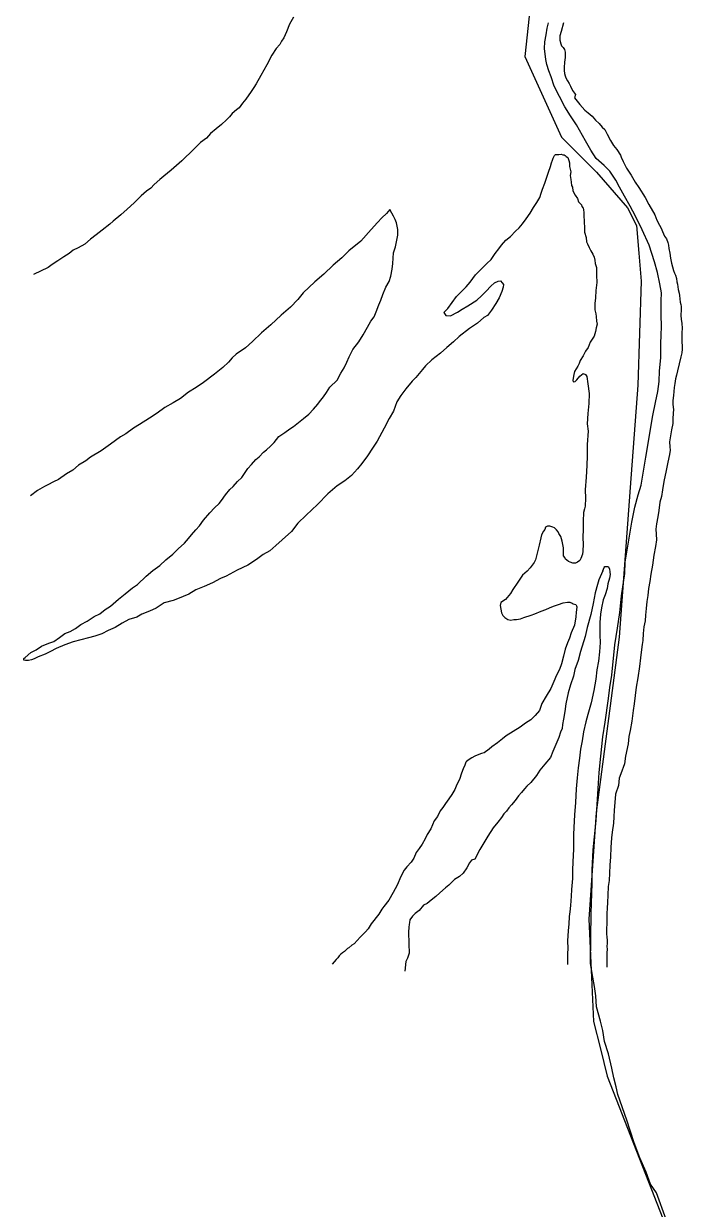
# Model space of a CAD drawing. Extents: x 1370567 to 1373900, y 377514 to 379648.
# Drawn here: x 1370754.17 to 1370770.38, y 379466.13 to 379495.29 of the extents above; entities that cross this region are included whole.
import ezdxf

# ---------------------------------------------------------------- set-up
doc = ezdxf.new("R2010")
doc.units = 0
doc.layers.add('Default', color=7, linetype='Continuous')

msp = doc.modelspace()

# ---------------------------------------------------------------- linework, layer by layer
at = {"layer": 'Default'}
for points in [[(1370760.81, 379495.455), (1370760.712, 379495.284), (1370760.643, 379495.093), (1370760.575, 379494.943), (1370760.516, 379494.862), (1370760.476, 379494.782), (1370760.387, 379494.681), (1370760.279, 379494.52), (1370760.151, 379494.279), (1370760.004, 379494.018), (1370759.895, 379493.817), (1370759.836, 379493.726), (1370759.767, 379493.625), (1370759.639, 379493.434), (1370759.56, 379493.334), (1370759.471, 379493.223), (1370759.412, 379493.172), (1370759.303, 379493.081), (1370759.234, 379493.001), (1370759.164, 379492.93), (1370759.036, 379492.809), (1370758.907, 379492.708), (1370758.768, 379492.587), (1370758.669, 379492.476), (1370758.52, 379492.365), (1370758.362, 379492.203), (1370758.065, 379491.921), (1370757.797, 379491.688), (1370757.619, 379491.537), (1370757.52, 379491.456), (1370757.381, 379491.335), (1370757.302, 379491.244), (1370757.193, 379491.173), (1370757.064, 379491.052), (1370756.886, 379490.881), (1370756.718, 379490.729), (1370756.559, 379490.588), (1370756.371, 379490.436), (1370756.292, 379490.356), (1370756.103, 379490.214), (1370755.955, 379490.093), (1370755.816, 379489.991), (1370755.677, 379489.87), (1370755.508, 379489.779), (1370755.389, 379489.718), (1370755.29, 379489.637), (1370755.161, 379489.556), (1370755.082, 379489.505), (1370755.012, 379489.455), (1370754.873, 379489.363), (1370754.774, 379489.293), (1370754.416, 379489.12)], [(1370766.614, 379495.476), (1370766.507, 379494.484), (1370767.408, 379492.498), (1370768.27, 379491.635), (1370769.032, 379490.762), (1370769.257, 379490.328), (1370769.312, 379489.643), (1370769.367, 379488.957), (1370769.284, 379486.397), (1370769.098, 379483.874), (1370768.827, 379480.194), (1370768.26, 379475.873), (1370768.17, 379474.56), (1370768.08, 379473.248), (1370768.138, 379471.99), (1370768.196, 379470.732), (1370768.363, 379470.059), (1370768.53, 379469.386), (1370770.045, 379465.5)], [(1370768.124, 379472.159), (1370768.137, 379473.393), (1370768.161, 379474.124), (1370768.159, 379474.464), (1370768.185, 379474.955), (1370768.26, 379475.676), (1370768.331, 379476.858), (1370768.378, 379477.258), (1370768.424, 379477.739), (1370768.481, 379478.1), (1370768.567, 379478.681), (1370768.595, 379478.951), (1370768.642, 379479.252), (1370768.717, 379480.003), (1370768.784, 379480.414), (1370768.841, 379480.795), (1370768.887, 379481.205), (1370768.963, 379481.756), (1370768.971, 379482.037), (1370769.086, 379482.728), (1370769.134, 379483.019), (1370769.211, 379483.39), (1370769.298, 379483.691), (1370769.366, 379483.931), (1370769.481, 379484.623), (1370769.653, 379485.645), (1370769.721, 379485.966), (1370769.779, 379486.236), (1370769.807, 379486.487), (1370769.815, 379486.747), (1370769.852, 379487.068), (1370769.85, 379487.418), (1370769.858, 379487.628), (1370769.867, 379487.838), (1370769.864, 379488.129), (1370769.862, 379488.469), (1370769.87, 379488.669), (1370769.829, 379488.889), (1370769.767, 379489.169), (1370769.695, 379489.428), (1370769.633, 379489.638), (1370769.562, 379489.838), (1370769.39, 379490.216), (1370769.227, 379490.555), (1370769.096, 379490.805), (1370768.954, 379491.044), (1370768.832, 379491.273), (1370768.741, 379491.442), (1370768.6, 379491.661), (1370768.459, 379491.8), (1370768.258, 379491.979), (1370768.127, 379492.178), (1370767.995, 379492.407), (1370767.773, 379492.806), (1370767.631, 379493.025), (1370767.49, 379493.244), (1370767.226, 379493.752), (1370767.155, 379493.982), (1370767.094, 379494.132), (1370767.043, 379494.291), (1370767.022, 379494.411), (1370766.99, 379494.681), (1370766.999, 379494.851), (1370767.027, 379495.022), (1370767.056, 379495.182), (1370767.085, 379495.312)], [(1370767.454, 379495.319), (1370767.396, 379495.099), (1370767.367, 379494.999), (1370767.368, 379494.888), (1370767.389, 379494.799), (1370767.409, 379494.749), (1370767.449, 379494.709), (1370767.479, 379494.659), (1370767.5, 379494.589), (1370767.5, 379494.529), (1370767.501, 379494.459), (1370767.482, 379494.349), (1370767.473, 379494.219), (1370767.474, 379494.139), (1370767.484, 379494.069), (1370767.495, 379494.009), (1370767.515, 379493.959), (1370767.555, 379493.89), (1370767.596, 379493.82), (1370767.626, 379493.76), (1370767.677, 379493.65), (1370767.748, 379493.551), (1370767.728, 379493.471), (1370767.859, 379493.302), (1370767.98, 379493.163), (1370768.06, 379493.103), (1370768.161, 379493.014), (1370768.241, 379492.915), (1370768.332, 379492.835), (1370768.412, 379492.746), (1370768.472, 379492.687), (1370768.533, 379492.577), (1370768.614, 379492.418), (1370768.685, 379492.298), (1370768.766, 379492.199), (1370768.856, 379492.059), (1370768.877, 379492.01), (1370768.927, 379491.9), (1370769.009, 379491.741), (1370769.12, 379491.561), (1370769.221, 379491.392), (1370769.312, 379491.263), (1370769.463, 379491.014), (1370769.554, 379490.845), (1370769.706, 379490.586), (1370769.757, 379490.456), (1370769.818, 379490.337), (1370769.858, 379490.257), (1370769.889, 379490.177)], [(1370767.454, 379495.319), (1370767.396, 379495.099), (1370767.367, 379494.999), (1370767.368, 379494.888), (1370767.389, 379494.799), (1370767.409, 379494.749), (1370767.449, 379494.709), (1370767.479, 379494.659), (1370767.5, 379494.589), (1370767.5, 379494.565)], [(1370764.607, 379488.283), (1370764.824, 379488.575), (1370765.062, 379488.817), (1370765.16, 379488.928), (1370765.289, 379489.109), (1370765.566, 379489.391), (1370765.675, 379489.492), (1370765.773, 379489.633), (1370765.862, 379489.754), (1370765.931, 379489.844), (1370766.04, 379489.965), (1370766.149, 379490.056), (1370766.278, 379490.187), (1370766.367, 379490.268), (1370766.446, 379490.369), (1370766.535, 379490.49), (1370766.633, 379490.631), (1370766.722, 379490.771), (1370766.801, 379490.892), (1370766.87, 379491.013), (1370766.909, 379491.123), (1370766.938, 379491.223), (1370766.997, 379491.364), (1370767.026, 379491.464), (1370767.084, 379491.635), (1370767.133, 379491.775), (1370767.162, 379491.865), (1370767.182, 379491.936), (1370767.201, 379491.986), (1370767.231, 379492.046), (1370767.26, 379492.076), (1370767.34, 379492.077), (1370767.4, 379492.078), (1370767.44, 379492.068), (1370767.47, 379492.068), (1370767.5, 379492.048), (1370767.52, 379492.028), (1370767.56, 379491.999), (1370767.57, 379491.979), (1370767.591, 379491.929), (1370767.601, 379491.869), (1370767.602, 379491.779), (1370767.633, 379491.649), (1370767.623, 379491.559), (1370767.634, 379491.459), (1370767.645, 379491.389), (1370767.655, 379491.309), (1370767.676, 379491.269), (1370767.686, 379491.179), (1370767.747, 379491.07), (1370767.798, 379490.99), (1370767.828, 379490.911), (1370767.868, 379490.871), (1370767.899, 379490.831), (1370767.909, 379490.791), (1370767.939, 379490.751), (1370767.949, 379490.721), (1370767.96, 379490.641), (1370767.96, 379490.571), (1370767.962, 379490.421), (1370767.973, 379490.261), (1370767.974, 379490.161), (1370768.014, 379490.032), (1370768.025, 379489.922), (1370768.046, 379489.872), (1370768.086, 379489.782), (1370768.127, 379489.702), (1370768.177, 379489.623), (1370768.208, 379489.543), (1370768.228, 379489.473), (1370768.239, 379489.393), (1370768.27, 379489.293), (1370768.271, 379489.103), (1370768.273, 379488.923), (1370768.254, 379488.723), (1370768.246, 379488.543), (1370768.227, 379488.403), (1370768.228, 379488.253), (1370768.249, 379488.153), (1370768.259, 379488.083), (1370768.27, 379487.973), (1370768.281, 379487.893), (1370768.261, 379487.803), (1370768.242, 379487.712), (1370768.213, 379487.602), (1370768.115, 379487.451), (1370768.066, 379487.321), (1370767.997, 379487.23), (1370767.938, 379487.12), (1370767.869, 379486.999), (1370767.839, 379486.929), (1370767.81, 379486.859), (1370767.731, 379486.728), (1370767.712, 379486.658), (1370767.683, 379486.517), (1370767.693, 379486.477), (1370767.743, 379486.488), (1370767.783, 379486.528), (1370767.862, 379486.619), (1370767.941, 379486.68), (1370768.001, 379486.66)], [(1370755.184, 379480.282), (1370755.313, 379480.333), (1370755.442, 379480.404), (1370755.581, 379480.505), (1370755.73, 379480.587), (1370755.909, 379480.698), (1370756.048, 379480.769), (1370756.177, 379480.87), (1370756.306, 379480.951), (1370756.504, 379481.123), (1370756.672, 379481.255), (1370756.851, 379481.406), (1370756.97, 379481.487), (1370757.188, 379481.689), (1370757.346, 379481.83), (1370757.525, 379481.952), (1370757.673, 379482.093), (1370757.842, 379482.235), (1370757.97, 379482.366), (1370758.129, 379482.507), (1370758.228, 379482.618), (1370758.297, 379482.709), (1370758.406, 379482.83), (1370758.495, 379482.93), (1370758.593, 379483.071), (1370758.751, 379483.253), (1370758.87, 379483.374), (1370758.979, 379483.485), (1370759.038, 379483.555), (1370759.137, 379483.696), (1370759.246, 379483.827), (1370759.325, 379483.898), (1370759.434, 379484.019), (1370759.543, 379484.119), (1370759.69, 379484.341), (1370759.779, 379484.442), (1370759.888, 379484.562), (1370759.967, 379484.633), (1370760.076, 379484.744), (1370760.146, 379484.805), (1370760.245, 379484.896), (1370760.334, 379484.986), (1370760.452, 379485.127), (1370760.601, 379485.229), (1370760.72, 379485.32), (1370760.809, 379485.38), (1370760.938, 379485.472), (1370761.057, 379485.573), (1370761.186, 379485.684), (1370761.305, 379485.805), (1370761.414, 379485.926), (1370761.453, 379485.986), (1370761.552, 379486.107), (1370761.621, 379486.217), (1370761.709, 379486.348), (1370761.888, 379486.52), (1370761.976, 379486.691), (1370762.055, 379486.821), (1370762.124, 379486.962), (1370762.182, 379487.092), (1370762.271, 379487.273), (1370762.419, 379487.465), (1370762.527, 379487.636), (1370762.636, 379487.826), (1370762.714, 379487.967), (1370762.793, 379488.078), (1370762.842, 379488.198), (1370762.911, 379488.369), (1370762.959, 379488.489), (1370763.008, 379488.63), (1370763.087, 379488.811), (1370763.165, 379488.951), (1370763.204, 379489.082), (1370763.243, 379489.252), (1370763.252, 379489.392), (1370763.27, 379489.653), (1370763.318, 379489.803), (1370763.347, 379489.923), (1370763.376, 379490.084), (1370763.375, 379490.224), (1370763.354, 379490.354), (1370763.344, 379490.393), (1370763.313, 379490.473), (1370763.272, 379490.553), (1370763.232, 379490.633), (1370763.181, 379490.722), (1370763.102, 379490.622), (1370762.984, 379490.511), (1370762.875, 379490.4), (1370762.726, 379490.228), (1370762.469, 379489.936), (1370762.172, 379489.704), (1370762.004, 379489.532), (1370761.786, 379489.35), (1370761.558, 379489.128), (1370761.34, 379488.936), (1370761.053, 379488.664), (1370760.915, 379488.503), (1370760.737, 379488.311), (1370760.509, 379488.119), (1370760.251, 379487.877)], [(1370769.889, 379490.177), (1370769.939, 379490.067), (1370769.99, 379489.998), (1370770.02, 379489.908), (1370770.041, 379489.838), (1370770.051, 379489.758), (1370770.072, 379489.648), (1370770.093, 379489.518), (1370770.114, 379489.399), (1370770.135, 379489.309), (1370770.165, 379489.219), (1370770.186, 379489.149), (1370770.216, 379489.099), (1370770.237, 379489.019), (1370770.247, 379488.94), (1370770.258, 379488.88), (1370770.279, 379488.75), (1370770.299, 379488.66), (1370770.31, 379488.6), (1370770.321, 379488.52), (1370770.331, 379488.44), (1370770.342, 379488.38), (1370770.352, 379488.33), (1370770.353, 379488.25), (1370770.344, 379488.12), (1370770.354, 379488.01), (1370770.365, 379487.92), (1370770.376, 379487.79), (1370770.367, 379487.69), (1370770.368, 379487.57), (1370770.369, 379487.45), (1370770.379, 379487.36), (1370770.38, 379487.28), (1370770.371, 379487.19), (1370770.342, 379487.089), (1370770.303, 379486.919), (1370770.265, 379486.749), (1370770.236, 379486.638), (1370770.216, 379486.548), (1370770.197, 379486.438), (1370770.178, 379486.338), (1370770.16, 379486.138), (1370770.151, 379486.017), (1370770.151, 379485.917), (1370770.162, 379485.797), (1370770.153, 379485.707), (1370770.144, 379485.567), (1370770.145, 379485.447), (1370770.116, 379485.297), (1370770.069, 379484.996), (1370770.07, 379484.876), (1370770.08, 379484.796), (1370770.061, 379484.686), (1370770.023, 379484.496), (1370769.985, 379484.295), (1370769.927, 379484.025), (1370769.889, 379483.814), (1370769.87, 379483.654), (1370769.831, 379483.514), (1370769.803, 379483.313), (1370769.774, 379483.153), (1370769.746, 379482.983), (1370769.727, 379482.853), (1370769.738, 379482.723), (1370769.749, 379482.583), (1370769.72, 379482.422), (1370769.682, 379482.212), (1370769.644, 379481.961), (1370769.606, 379481.741), (1370769.577, 379481.561), (1370769.549, 379481.39), (1370769.53, 379481.22), (1370769.511, 379481.07), (1370769.493, 379480.9), (1370769.474, 379480.73), (1370769.465, 379480.589), (1370769.436, 379480.449), (1370769.418, 379480.279), (1370769.409, 379480.109), (1370769.39, 379480.009), (1370769.371, 379479.818), (1370769.352, 379479.678), (1370769.324, 379479.468), (1370769.287, 379479.187), (1370769.248, 379478.957), (1370769.22, 379478.757), (1370769.192, 379478.546), (1370769.173, 379478.386), (1370769.135, 379478.126), (1370769.097, 379477.895), (1370769.068, 379477.745), (1370769.05, 379477.565), (1370768.982, 379477.264), (1370768.954, 379477.074), (1370768.866, 379476.823), (1370768.827, 379476.722), (1370768.809, 379476.542), (1370768.74, 379476.322), (1370768.722, 379476.121), (1370768.704, 379475.931), (1370768.695, 379475.771)], [(1370764.607, 379488.283), (1370764.508, 379488.182), (1370764.558, 379488.112), (1370764.678, 379488.103), (1370764.847, 379488.195), (1370764.966, 379488.266), (1370765.105, 379488.347), (1370765.323, 379488.489), (1370765.442, 379488.59), (1370765.551, 379488.711), (1370765.67, 379488.832), (1370765.759, 379488.913), (1370765.848, 379488.953), (1370765.908, 379488.964), (1370765.949, 379488.914), (1370765.979, 379488.874), (1370765.969, 379488.804), (1370765.94, 379488.704), (1370765.872, 379488.543), (1370765.793, 379488.403), (1370765.685, 379488.242), (1370765.586, 379488.111), (1370765.496, 379488.06), (1370765.338, 379487.919), (1370765.139, 379487.787), (1370764.892, 379487.595), (1370764.753, 379487.464), (1370764.585, 379487.322), (1370764.426, 379487.181), (1370764.218, 379487.019), (1370764.059, 379486.868), (1370763.99, 379486.777), (1370763.822, 379486.586), (1370763.733, 379486.495), (1370763.575, 379486.304), (1370763.457, 379486.142), (1370763.358, 379485.982), (1370763.27, 379485.751), (1370763.162, 379485.57), (1370763.044, 379485.339), (1370762.867, 379485.017), (1370762.759, 379484.846), (1370762.63, 379484.655), (1370762.492, 379484.464), (1370762.384, 379484.333), (1370762.235, 379484.172), (1370762.077, 379484.04), (1370761.888, 379483.919), (1370761.66, 379483.717), (1370761.403, 379483.454), (1370761.126, 379483.192), (1370760.918, 379483), (1370760.76, 379482.789), (1370760.532, 379482.587), (1370760.374, 379482.446), (1370760.225, 379482.314), (1370760.066, 379482.223), (1370759.897, 379482.101), (1370759.689, 379481.96), (1370759.421, 379481.837), (1370759.153, 379481.695), (1370759.013, 379481.634), (1370758.815, 379481.532), (1370758.616, 379481.441), (1370758.407, 379481.359), (1370758.238, 379481.247), (1370757.96, 379481.135), (1370757.851, 379481.094), (1370757.632, 379481.032), (1370757.433, 379480.901), (1370757.264, 379480.829), (1370757.075, 379480.758), (1370756.956, 379480.687), (1370756.757, 379480.625), (1370756.598, 379480.534), (1370756.419, 379480.432), (1370756.251, 379480.351), (1370756.092, 379480.269), (1370755.922, 379480.218), (1370755.763, 379480.177), (1370755.574, 379480.125), (1370755.385, 379480.074), (1370755.186, 379480.002), (1370754.967, 379479.91), (1370754.828, 379479.839), (1370754.699, 379479.768), (1370754.53, 379479.706), (1370754.431, 379479.655), (1370754.361, 379479.635), (1370754.291, 379479.614), (1370754.212, 379479.614), (1370754.172, 379479.623), (1370754.171, 379479.663), (1370754.211, 379479.694), (1370754.35, 379479.815), (1370754.479, 379479.876), (1370754.608, 379479.967), (1370754.787, 379480.039), (1370754.916, 379480.08), (1370755.055, 379480.181), (1370755.184, 379480.282)], [(1370760.251, 379487.877), (1370760.023, 379487.685), (1370759.806, 379487.473), (1370759.627, 379487.312), (1370759.399, 379487.16), (1370759.3, 379487.069), (1370759.211, 379486.958), (1370759.072, 379486.827), (1370758.864, 379486.665), (1370758.597, 379486.463), (1370758.418, 379486.341), (1370758.229, 379486.22), (1370758.031, 379486.068), (1370757.852, 379485.956), (1370757.644, 379485.845), (1370757.455, 379485.703), (1370757.267, 379485.581), (1370757.019, 379485.429), (1370756.87, 379485.338), (1370756.681, 379485.196), (1370756.552, 379485.125), (1370756.304, 379484.943), (1370756.076, 379484.781), (1370755.818, 379484.619), (1370755.699, 379484.528), (1370755.52, 379484.427), (1370755.382, 379484.305), (1370755.223, 379484.214), (1370755.024, 379484.072), (1370754.905, 379484.011), (1370754.766, 379483.94), (1370754.687, 379483.899), (1370754.508, 379483.798), (1370754.339, 379483.667)], [(1370768.001, 379486.66), (1370768.031, 379486.61), (1370768.053, 379486.43), (1370768.085, 379486.191), (1370768.077, 379485.94), (1370768.058, 379485.7), (1370768.041, 379485.44), (1370768.062, 379485.26), (1370768.035, 379484.93), (1370768.037, 379484.659), (1370768.029, 379484.419), (1370768.011, 379484.129), (1370767.993, 379483.819), (1370767.995, 379483.609), (1370767.987, 379483.418), (1370767.977, 379483.348), (1370767.948, 379483.258), (1370767.94, 379483.048), (1370767.941, 379482.858), (1370767.933, 379482.638), (1370767.944, 379482.478), (1370767.935, 379482.308), (1370767.926, 379482.237), (1370767.887, 379482.127), (1370767.857, 379482.077), (1370767.798, 379482.036), (1370767.748, 379482.016), (1370767.688, 379482.015), (1370767.618, 379482.035), (1370767.578, 379482.055), (1370767.538, 379482.084), (1370767.508, 379482.114), (1370767.488, 379482.154), (1370767.458, 379482.194), (1370767.457, 379482.254), (1370767.456, 379482.394), (1370767.425, 379482.553), (1370767.404, 379482.613), (1370767.394, 379482.673), (1370767.344, 379482.743), (1370767.323, 379482.783), (1370767.283, 379482.832), (1370767.233, 379482.882), (1370767.193, 379482.902), (1370767.123, 379482.921), (1370767.063, 379482.921), (1370767.013, 379482.9), (1370766.994, 379482.84), (1370766.964, 379482.8), (1370766.915, 379482.709), (1370766.895, 379482.639), (1370766.857, 379482.459), (1370766.828, 379482.328), (1370766.77, 379482.098), (1370766.731, 379482.028), (1370766.632, 379481.897), (1370766.563, 379481.816), (1370766.444, 379481.715), (1370766.335, 379481.544), (1370766.207, 379481.363), (1370766.148, 379481.262), (1370766.03, 379481.121), (1370765.911, 379481.04), (1370765.901, 379480.97), (1370765.912, 379480.88), (1370765.932, 379480.79), (1370765.963, 379480.721), (1370766.013, 379480.671), (1370766.083, 379480.622), (1370766.163, 379480.612), (1370766.233, 379480.623), (1370766.303, 379480.623), (1370766.402, 379480.644), (1370766.482, 379480.675), (1370766.661, 379480.736), (1370766.751, 379480.767), (1370766.91, 379480.829), (1370767.019, 379480.869), (1370767.109, 379480.91), (1370767.208, 379480.951), (1370767.337, 379480.992), (1370767.447, 379481.033), (1370767.556, 379481.054), (1370767.616, 379481.054), (1370767.666, 379481.025), (1370767.696, 379481.015), (1370767.756, 379480.996), (1370767.776, 379480.966), (1370767.787, 379480.936), (1370767.777, 379480.866), (1370767.768, 379480.806), (1370767.759, 379480.695), (1370767.73, 379480.485), (1370767.642, 379480.294), (1370767.603, 379480.164), (1370767.554, 379480.053), (1370767.496, 379479.893), (1370767.457, 379479.723), (1370767.409, 379479.532), (1370767.36, 379479.392), (1370767.281, 379479.251)], [(1370768.428, 379481.821), (1370768.33, 379481.601), (1370768.291, 379481.49), (1370768.233, 379481.28), (1370768.185, 379481.019), (1370768.127, 379480.748), (1370768.04, 379480.428), (1370767.992, 379480.207), (1370767.875, 379479.836), (1370767.817, 379479.615), (1370767.739, 379479.395), (1370767.7, 379479.234), (1370767.632, 379479.014), (1370767.574, 379478.823), (1370767.516, 379478.552), (1370767.488, 379478.362), (1370767.459, 379478.172), (1370767.43, 379478.042), (1370767.421, 379477.941), (1370767.382, 379477.851), (1370767.343, 379477.721), (1370767.265, 379477.55), (1370767.196, 379477.379), (1370767.137, 379477.229), (1370766.999, 379477.068), (1370766.871, 379476.916), (1370766.792, 379476.786), (1370766.653, 379476.615), (1370766.554, 379476.524), (1370766.495, 379476.453), (1370766.426, 379476.363), (1370766.347, 379476.282), (1370766.268, 379476.171), (1370766.179, 379476.06), (1370766.11, 379475.99), (1370766.051, 379475.909), (1370765.991, 379475.839), (1370765.932, 379475.748), (1370765.843, 379475.637), (1370765.725, 379475.496), (1370765.596, 379475.295), (1370765.498, 379475.124), (1370765.4, 379474.964), (1370765.272, 379474.722), (1370765.192, 379474.702), (1370765.143, 379474.631), (1370765.074, 379474.511), (1370764.985, 379474.38), (1370764.896, 379474.299), (1370764.777, 379474.228), (1370764.638, 379474.087), (1370764.549, 379474.016), (1370764.411, 379473.895), (1370764.311, 379473.804), (1370764.202, 379473.713), (1370764.103, 379473.632), (1370764.014, 379473.592), (1370763.905, 379473.461), (1370763.806, 379473.39), (1370763.737, 379473.319), (1370763.678, 379473.229), (1370763.668, 379473.168), (1370763.659, 379473.118), (1370763.649, 379473.048), (1370763.64, 379472.928), (1370763.641, 379472.838), (1370763.652, 379472.738), (1370763.653, 379472.568), (1370763.654, 379472.488), (1370763.654, 379472.408), (1370763.635, 379472.338), (1370763.615, 379472.288), (1370763.576, 379472.207), (1370763.548, 379471.967)], [(1370768.428, 379481.821), (1370768.457, 379481.902), (1370768.477, 379481.932), (1370768.557, 379481.933), (1370768.587, 379481.873), (1370768.598, 379481.793), (1370768.608, 379481.733), (1370768.589, 379481.643), (1370768.55, 379481.502), (1370768.531, 379481.392), (1370768.482, 379481.232), (1370768.434, 379481.111), (1370768.395, 379480.911), (1370768.366, 379480.76), (1370768.348, 379480.55), (1370768.351, 379480.24), (1370768.362, 379480.06), (1370768.344, 379479.83), (1370768.316, 379479.6), (1370768.277, 379479.389), (1370768.249, 379479.159), (1370768.202, 379478.878), (1370768.134, 379478.578), (1370768.057, 379478.287), (1370768.008, 379478.106), (1370767.95, 379477.856), (1370767.912, 379477.635), (1370767.874, 379477.435), (1370767.846, 379477.215), (1370767.818, 379476.974), (1370767.79, 379476.724), (1370767.772, 379476.454), (1370767.754, 379476.123), (1370767.727, 379475.813), (1370767.709, 379475.503), (1370767.701, 379475.333), (1370767.702, 379475.132), (1370767.704, 379474.972), (1370767.686, 379474.662), (1370767.678, 379474.452), (1370767.679, 379474.252), (1370767.652, 379473.982), (1370767.643, 379473.811), (1370767.625, 379473.581), (1370767.616, 379473.431), (1370767.597, 379473.311), (1370767.589, 379473.121), (1370767.57, 379472.97), (1370767.561, 379472.83), (1370767.552, 379472.72), (1370767.563, 379472.52), (1370767.554, 379472.41), (1370767.555, 379472.29), (1370767.556, 379472.13)], [(1370767.281, 379479.251), (1370767.222, 379479.1), (1370767.144, 379478.93), (1370767.026, 379478.739), (1370766.927, 379478.558), (1370766.869, 379478.387), (1370766.76, 379478.266), (1370766.651, 379478.155), (1370766.522, 379478.074), (1370766.393, 379477.973), (1370766.215, 379477.871), (1370766.046, 379477.76), (1370765.957, 379477.689), (1370765.828, 379477.588), (1370765.689, 379477.487), (1370765.63, 379477.436), (1370765.501, 379477.345), (1370765.441, 379477.325), (1370765.332, 379477.284), (1370765.272, 379477.263), (1370765.202, 379477.223), (1370765.133, 379477.182), (1370765.073, 379477.132), (1370765.054, 379477.112), (1370765.024, 379477.041), (1370764.985, 379476.951), (1370764.946, 379476.841), (1370764.897, 379476.69), (1370764.829, 379476.56), (1370764.78, 379476.439), (1370764.711, 379476.318), (1370764.632, 379476.208), (1370764.553, 379476.097), (1370764.484, 379475.996), (1370764.425, 379475.916), (1370764.356, 379475.775), (1370764.277, 379475.665), (1370764.189, 379475.474), (1370764.1, 379475.333), (1370764.051, 379475.223), (1370763.982, 379475.092), (1370763.903, 379474.991), (1370763.834, 379474.891), (1370763.775, 379474.75), (1370763.706, 379474.649), (1370763.598, 379474.539), (1370763.538, 379474.458), (1370763.45, 379474.297), (1370763.362, 379474.086), (1370763.263, 379473.905), (1370763.155, 379473.715), (1370763.037, 379473.563), (1370762.987, 379473.493), (1370762.908, 379473.372), (1370762.721, 379473.131), (1370762.652, 379473.01), (1370762.583, 379472.939), (1370762.523, 379472.879), (1370762.454, 379472.808), (1370762.306, 379472.637), (1370762.246, 379472.607), (1370762.177, 379472.546), (1370762.137, 379472.526), (1370762.068, 379472.455), (1370762.018, 379472.415), (1370761.979, 379472.384), (1370761.939, 379472.344), (1370761.899, 379472.294), (1370761.86, 379472.253), (1370761.761, 379472.142)], [(1370768.695, 379475.771), (1370768.686, 379475.611), (1370768.658, 379475.39), (1370768.639, 379475.25), (1370768.621, 379475.01), (1370768.613, 379474.78), (1370768.594, 379474.58), (1370768.586, 379474.379), (1370768.578, 379474.199), (1370768.559, 379474.049), (1370768.55, 379473.839), (1370768.542, 379473.659), (1370768.533, 379473.519), (1370768.524, 379473.388), (1370768.525, 379473.248), (1370768.526, 379473.128), (1370768.517, 379473.028), (1370768.518, 379472.868), (1370768.519, 379472.818), (1370768.529, 379472.718), (1370768.53, 379472.658), (1370768.52, 379472.578), (1370768.531, 379472.508), (1370768.522, 379472.418), (1370768.523, 379472.268), (1370768.524, 379472.068)], [(1370769.986, 379465.85), (1370769.749, 379466.508), (1370769.596, 379466.727), (1370769.493, 379467.016), (1370769.339, 379467.375), (1370769.185, 379467.764), (1370769.018, 379468.303), (1370768.791, 379468.931), (1370768.749, 379469.121), (1370768.697, 379469.341), (1370768.644, 379469.581), (1370768.56, 379469.93), (1370768.466, 379470.24), (1370768.423, 379470.51), (1370768.37, 379470.739), (1370768.266, 379471.089), (1370768.253, 379471.359), (1370768.221, 379471.589), (1370768.178, 379471.819), (1370768.124, 379472.159)]]:
    msp.add_lwpolyline(points, dxfattribs=at)

doc.saveas('drawing.dxf')
